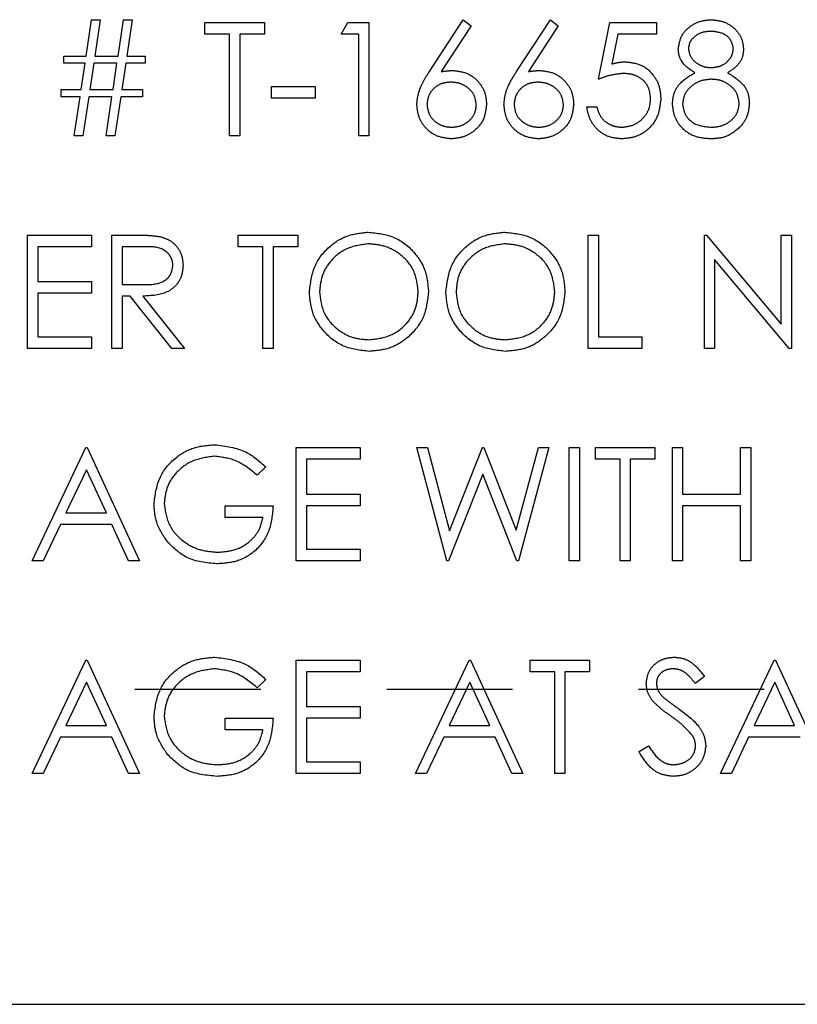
# Model space of a CAD drawing. Header units: inches. Extents: x 1880 to 2363, y -453 to -54.
# Tile 489 of 656: x 1902.986 to 1903.604, y -127.959 to -127.177. Entities that reach past the tile are written whole.
import ezdxf

# ---------------------------------------------------------------- set-up
doc = ezdxf.new("R2010")
doc.units = ezdxf.units.IN
doc.header["$LTSCALE"] = 0.5
doc.header["$MEASUREMENT"] = 0
doc.linetypes.add('HIDDEN', pattern=[0.225, 0.15, -0.075])
doc.layers.add('SID-M-H', color=4, linetype='HIDDEN')
doc.layers.add('SID-M-S', color=105, linetype='Continuous')

msp = doc.modelspace()

# ---------------------------------------------------------------- linework, layer by layer
at = {"layer": 'SID-M-H'}
for p, q in [((1903.03885, -127.20626), (1903.04318, -127.17741)), ((1903.04318, -127.17741), (1903.05014, -127.17741)), ((1903.05014, -127.17741), (1903.04581, -127.20626)), ((1903.06424, -127.20626), (1903.06857, -127.17741)), ((1903.06857, -127.17741), (1903.07553, -127.17741)), ((1903.07553, -127.17741), (1903.0712, -127.20626)), ((1903.13318, -127.17972), (1903.18049, -127.17972)), ((1903.13318, -127.18895), (1903.13318, -127.17972)), ((1903.18049, -127.17972), (1903.18049, -127.18895)), ((1903.24164, -127.18895), (1903.24693, -127.17972)), ((1903.24693, -127.17972), (1903.26357, -127.17972)), ((1903.26357, -127.17972), (1903.26357, -127.26972)), ((1903.3117, -127.21848), (1903.33857, -127.17741)), ((1903.34479, -127.1823), (1903.32101, -127.21866)), ((1903.33857, -127.17741), (1903.34479, -127.1823)), ((1903.38093, -127.21848), (1903.4078, -127.17741)), ((1903.41402, -127.1823), (1903.39024, -127.21866)), ((1903.4078, -127.17741), (1903.41402, -127.1823)), ((1903.44587, -127.22472), (1903.4551, -127.17972)), ((1903.4551, -127.17972), (1903.49203, -127.17972)), ((1903.49203, -127.17972), (1903.49203, -127.18895)), ((1903.1528, -127.18895), (1903.13318, -127.18895)), ((1903.1528, -127.26972), (1903.1528, -127.18895)), ((1903.16087, -127.18895), (1903.16087, -127.26972)), ((1903.18049, -127.18895), (1903.16087, -127.18895)), ((1903.25549, -127.18895), (1903.24164, -127.18895)), ((1903.25549, -127.26972), (1903.25549, -127.18895)), ((1903.46141, -127.18895), (1903.45656, -127.21262)), ((1903.49203, -127.18895), (1903.46141, -127.18895)), ((1903.02126, -127.20626), (1903.03885, -127.20626)), ((1903.02126, -127.21203), (1903.02126, -127.20626)), ((1903.04581, -127.20626), (1903.06424, -127.20626)), ((1903.0712, -127.20626), (1903.08587, -127.20626)), ((1903.08587, -127.20626), (1903.08587, -127.21203)), ((1903.03799, -127.21203), (1903.02126, -127.21203)), ((1903.03487, -127.2328), (1903.03799, -127.21203)), ((1903.04495, -127.21203), (1903.04185, -127.2328)), ((1903.06337, -127.21203), (1903.04495, -127.21203)), ((1903.06025, -127.2328), (1903.06337, -127.21203)), ((1903.07033, -127.21203), (1903.06723, -127.2328)), ((1903.08587, -127.21203), (1903.07033, -127.21203)), ((1903.18626, -127.23049), (1903.22087, -127.23049)), ((1903.18626, -127.23972), (1903.18626, -127.23049)), ((1903.22087, -127.23049), (1903.22087, -127.23972)), ((1903.01895, -127.23857), (1903.01895, -127.2328)), ((1903.01895, -127.2328), (1903.03487, -127.2328)), ((1903.034, -127.23857), (1903.01895, -127.23857)), ((1903.02934, -127.26972), (1903.034, -127.23857)), ((1903.04098, -127.23857), (1903.03631, -127.26972)), ((1903.05939, -127.23857), (1903.04098, -127.23857)), ((1903.04185, -127.2328), (1903.06025, -127.2328)), ((1903.05472, -127.26972), (1903.05939, -127.23857)), ((1903.06637, -127.23857), (1903.0617, -127.26972)), ((1903.08357, -127.23857), (1903.06637, -127.23857)), ((1903.06723, -127.2328), (1903.08357, -127.2328)), ((1903.08357, -127.2328), (1903.08357, -127.23857)), ((1903.22087, -127.23972), (1903.18626, -127.23972)), ((1903.43664, -127.24664), (1903.44472, -127.24664)), ((1903.03631, -127.26972), (1903.02934, -127.26972)), ((1903.0617, -127.26972), (1903.05472, -127.26972)), ((1903.16087, -127.26972), (1903.1528, -127.26972)), ((1903.26357, -127.26972), (1903.25549, -127.26972)), ((1902.99241, -127.34847), (1903.04318, -127.34847)), ((1902.99241, -127.43847), (1902.99241, -127.34847)), ((1903.04318, -127.34847), (1903.04318, -127.3577)), ((1903.05934, -127.34847), (1903.07735, -127.34847)), ((1903.05934, -127.43847), (1903.05934, -127.34847)), ((1903.15972, -127.34847), (1903.20703, -127.34847)), ((1903.15972, -127.3577), (1903.15972, -127.34847)), ((1903.20703, -127.34847), (1903.20703, -127.3577)), ((1903.4378, -127.34847), (1903.44587, -127.34847)), ((1903.4378, -127.43847), (1903.4378, -127.34847)), ((1903.44587, -127.34847), (1903.44587, -127.42924)), ((1903.5301, -127.34847), (1903.5318, -127.34847)), ((1903.5301, -127.43847), (1903.5301, -127.34847)), ((1903.5318, -127.34847), (1903.59126, -127.41931)), ((1903.59126, -127.34847), (1903.59934, -127.34847)), ((1903.59126, -127.41931), (1903.59126, -127.34847)), ((1903.59934, -127.34847), (1903.59934, -127.43847)), ((1903.00049, -127.3577), (1903.00049, -127.38539)), ((1903.04318, -127.3577), (1903.00049, -127.3577)), ((1903.08429, -127.3577), (1903.06741, -127.3577)), ((1903.06741, -127.3577), (1903.06741, -127.3877)), ((1903.17934, -127.3577), (1903.15972, -127.3577)), ((1903.17934, -127.43847), (1903.17934, -127.3577)), ((1903.18741, -127.3577), (1903.18741, -127.43847)), ((1903.20703, -127.3577), (1903.18741, -127.3577)), ((1903.5975, -127.43847), (1903.53818, -127.3678)), ((1903.53818, -127.3678), (1903.53818, -127.43847)), ((1903.00049, -127.38539), (1903.04318, -127.38539)), ((1903.04318, -127.38539), (1903.04318, -127.39463)), ((1903.00049, -127.39463), (1903.00049, -127.42924)), ((1903.04318, -127.39463), (1903.00049, -127.39463)), ((1903.06741, -127.3877), (1903.08389, -127.38783)), ((1903.06741, -127.39693), (1903.06741, -127.43847)), ((1903.07397, -127.39693), (1903.06741, -127.39693)), ((1903.10704, -127.43847), (1903.07397, -127.39693)), ((1903.08396, -127.39693), (1903.11703, -127.43847)), ((1903.00049, -127.42924), (1903.04318, -127.42924)), ((1903.04318, -127.42924), (1903.04318, -127.43847)), ((1903.44587, -127.42924), (1903.48049, -127.42924)), ((1903.48049, -127.42924), (1903.48049, -127.43847)), ((1903.04318, -127.43847), (1902.99241, -127.43847)), ((1903.06741, -127.43847), (1903.05934, -127.43847)), ((1903.11703, -127.43847), (1903.10704, -127.43847)), ((1903.18741, -127.43847), (1903.17934, -127.43847)), ((1903.48049, -127.43847), (1903.4378, -127.43847)), ((1903.53818, -127.43847), (1903.5301, -127.43847)), ((1903.59934, -127.43847), (1903.5975, -127.43847)), ((1902.99587, -127.60722), (1903.03857, -127.51722)), ((1903.03857, -127.51722), (1903.03972, -127.51722)), ((1903.03972, -127.51722), (1903.08126, -127.60722)), ((1903.20587, -127.51722), (1903.25664, -127.51722)), ((1903.20587, -127.60722), (1903.20587, -127.51722)), ((1903.25664, -127.51722), (1903.25664, -127.52645)), ((1903.32559, -127.60722), (1903.30164, -127.51722)), ((1903.30164, -127.51722), (1903.30999, -127.51722)), ((1903.30999, -127.51722), (1903.3276, -127.58323)), ((1903.3276, -127.58323), (1903.3538, -127.51722)), ((1903.3538, -127.51722), (1903.35497, -127.51722)), ((1903.35497, -127.51722), (1903.38068, -127.58277)), ((1903.38068, -127.58277), (1903.39839, -127.51722)), ((1903.40664, -127.51722), (1903.38238, -127.60722)), ((1903.39839, -127.51722), (1903.40664, -127.51722)), ((1903.4228, -127.51722), (1903.43087, -127.51722)), ((1903.4228, -127.60722), (1903.4228, -127.51722)), ((1903.43087, -127.51722), (1903.43087, -127.60722)), ((1903.44357, -127.52645), (1903.44357, -127.51722)), ((1903.44357, -127.51722), (1903.49087, -127.51722)), ((1903.49087, -127.51722), (1903.49087, -127.52645)), ((1903.50472, -127.51722), (1903.5128, -127.51722)), ((1903.50472, -127.60722), (1903.50472, -127.51722)), ((1903.5128, -127.51722), (1903.5128, -127.55414)), ((1903.55895, -127.51722), (1903.56703, -127.51722)), ((1903.55895, -127.55414), (1903.55895, -127.51722)), ((1903.56703, -127.51722), (1903.56703, -127.60722)), ((1903.25664, -127.52645), (1903.21395, -127.52645)), ((1903.21395, -127.52645), (1903.21395, -127.55414)), ((1903.46318, -127.52645), (1903.44357, -127.52645)), ((1903.46318, -127.60722), (1903.46318, -127.52645)), ((1903.47126, -127.52645), (1903.47126, -127.60722)), ((1903.49087, -127.52645), (1903.47126, -127.52645)), ((1903.03905, -127.53476), (1903.02275, -127.56914)), ((1903.05492, -127.56914), (1903.03905, -127.53476)), ((1903.18164, -127.53258), (1903.17472, -127.53914)), ((1903.35414, -127.53839), (1903.32674, -127.60722)), ((1903.38122, -127.60722), (1903.35414, -127.53839)), ((1903.21395, -127.55414), (1903.25664, -127.55414)), ((1903.25664, -127.55414), (1903.25664, -127.56338)), ((1903.5128, -127.55414), (1903.55895, -127.55414)), ((1903.14934, -127.56338), (1903.18741, -127.56338)), ((1903.14934, -127.57261), (1903.14934, -127.56338)), ((1903.21395, -127.56338), (1903.21395, -127.59799)), ((1903.25664, -127.56338), (1903.21395, -127.56338)), ((1903.5128, -127.56338), (1903.5128, -127.60722)), ((1903.55895, -127.56338), (1903.5128, -127.56338)), ((1903.55895, -127.60722), (1903.55895, -127.56338)), ((1903.02275, -127.56914), (1903.05492, -127.56914)), ((1903.17934, -127.57261), (1903.14934, -127.57261)), ((1903.01837, -127.57838), (1903.00469, -127.60722)), ((1903.05917, -127.57838), (1903.01837, -127.57838)), ((1903.07248, -127.60722), (1903.05917, -127.57838)), ((1903.21395, -127.59799), (1903.25664, -127.59799)), ((1903.25664, -127.59799), (1903.25664, -127.60722)), ((1903.00469, -127.60722), (1902.99587, -127.60722)), ((1903.08126, -127.60722), (1903.07248, -127.60722)), ((1903.25664, -127.60722), (1903.20587, -127.60722)), ((1903.32674, -127.60722), (1903.32559, -127.60722)), ((1903.38238, -127.60722), (1903.38122, -127.60722)), ((1903.43087, -127.60722), (1903.4228, -127.60722)), ((1903.47126, -127.60722), (1903.46318, -127.60722)), ((1903.5128, -127.60722), (1903.50472, -127.60722)), ((1903.56703, -127.60722), (1903.55895, -127.60722)), ((1902.99587, -127.77597), (1903.03857, -127.68597)), ((1903.03857, -127.68597), (1903.03972, -127.68597)), ((1903.03972, -127.68597), (1903.08126, -127.77597)), ((1903.20587, -127.68597), (1903.25664, -127.68597)), ((1903.20587, -127.77597), (1903.20587, -127.68597)), ((1903.25664, -127.68597), (1903.25664, -127.6952)), ((1903.30049, -127.77597), (1903.34318, -127.68597)), ((1903.34318, -127.68597), (1903.34434, -127.68597)), ((1903.34434, -127.68597), (1903.38587, -127.77597)), ((1903.39164, -127.6952), (1903.39164, -127.68597)), ((1903.39164, -127.68597), (1903.43895, -127.68597)), ((1903.43895, -127.68597), (1903.43895, -127.6952)), ((1903.5428, -127.77597), (1903.58549, -127.68597)), ((1903.58549, -127.68597), (1903.58664, -127.68597)), ((1903.58664, -127.68597), (1903.62818, -127.77597)), ((1903.25664, -127.6952), (1903.21395, -127.6952)), ((1903.21395, -127.6952), (1903.21395, -127.72289)), ((1903.41126, -127.6952), (1903.39164, -127.6952)), ((1903.41126, -127.77597), (1903.41126, -127.6952)), ((1903.43895, -127.6952), (1903.41934, -127.6952)), ((1903.41934, -127.6952), (1903.41934, -127.77597)), ((1903.5301, -127.6989), (1903.5228, -127.70443)), ((1903.03905, -127.70351), (1903.02275, -127.73789)), ((1903.05492, -127.73789), (1903.03905, -127.70351)), ((1903.18164, -127.70133), (1903.17472, -127.70789)), ((1903.34367, -127.70351), (1903.32737, -127.73789)), ((1903.35953, -127.73789), (1903.34367, -127.70351)), ((1903.58598, -127.70351), (1903.56968, -127.73789)), ((1903.60184, -127.73789), (1903.58598, -127.70351)), ((1910.17767, -127.70932), (1897.67767, -127.70932)), ((1903.21395, -127.72289), (1903.25664, -127.72289)), ((1903.25664, -127.72289), (1903.25664, -127.73213)), ((1903.02275, -127.73789), (1903.05492, -127.73789)), ((1903.14934, -127.74136), (1903.14934, -127.73213)), ((1903.14934, -127.73213), (1903.18741, -127.73213)), ((1903.21395, -127.73213), (1903.21395, -127.76674)), ((1903.25664, -127.73213), (1903.21395, -127.73213)), ((1903.32737, -127.73789), (1903.35953, -127.73789)), ((1903.56968, -127.73789), (1903.60184, -127.73789)), ((1903.17934, -127.74136), (1903.14934, -127.74136)), ((1903.01837, -127.74713), (1903.00469, -127.77597)), ((1903.05917, -127.74713), (1903.01837, -127.74713)), ((1903.07248, -127.77597), (1903.05917, -127.74713)), ((1903.32299, -127.74713), (1903.30931, -127.77597)), ((1903.36379, -127.74713), (1903.32299, -127.74713)), ((1903.37709, -127.77597), (1903.36379, -127.74713)), ((1903.47818, -127.75861), (1903.48579, -127.75405)), ((1903.5653, -127.74713), (1903.55161, -127.77597)), ((1903.6061, -127.74713), (1903.5653, -127.74713)), ((1903.21395, -127.76674), (1903.25664, -127.76674)), ((1903.25664, -127.76674), (1903.25664, -127.77597)), ((1903.00469, -127.77597), (1902.99587, -127.77597)), ((1903.08126, -127.77597), (1903.07248, -127.77597)), ((1903.25664, -127.77597), (1903.20587, -127.77597)), ((1903.30931, -127.77597), (1903.30049, -127.77597)), ((1903.38587, -127.77597), (1903.37709, -127.77597)), ((1903.41934, -127.77597), (1903.41126, -127.77597)), ((1903.55161, -127.77597), (1903.5428, -127.77597))]:
    msp.add_line(p, q, dxfattribs=at)
for points, knots in [([(1903.50934, -127.20051), (1903.50997, -127.19691), (1903.51125, -127.18969), (1903.51868, -127.18221), (1903.52715, -127.1781), (1903.53286, -127.17764), (1903.53571, -127.17741)], [0, 0, 0, 0, 0.278806, 0.558457, 0.77916, 1, 1, 1, 1]), ([(1903.53571, -127.17741), (1903.5393, -127.17781), (1903.54647, -127.1786), (1903.55489, -127.18454), (1903.56022, -127.19231), (1903.56091, -127.19795), (1903.56126, -127.20076)], [0, 0, 0, 0, 0.2799289, 0.5596229, 0.7799456, 1, 1, 1, 1]), ([(1903.53526, -127.18664), (1903.5329, -127.1868), (1903.52817, -127.18712), (1903.52238, -127.19044), (1903.51817, -127.19507), (1903.51767, -127.19878), (1903.51741, -127.20064)], [0, 0, 0, 0, 0.2806507, 0.5605655, 0.7806204, 1, 1, 1, 1]), ([(1903.55318, -127.20046), (1903.5527, -127.19814), (1903.55173, -127.1935), (1903.5451, -127.18752), (1903.53899, -127.18698), (1903.53526, -127.18664)], [0, 0, 0, 0, 0.278971, 0.559919, 1, 1, 1, 1]), ([(1903.52248, -127.21958), (1903.51861, -127.21702), (1903.51322, -127.21344), (1903.50979, -127.20587), (1903.50949, -127.2023), (1903.50934, -127.20051)], [0, 0, 0, 0, 0.557752, 0.778932, 1, 1, 1, 1]), ([(1903.51741, -127.20064), (1903.51792, -127.20302), (1903.51893, -127.20781), (1903.52427, -127.21234), (1903.52988, -127.21508), (1903.53368, -127.21535), (1903.53559, -127.21549)], [0, 0, 0, 0, 0.277721, 0.558224, 0.779072, 1, 1, 1, 1]), ([(1903.53559, -127.21549), (1903.53797, -127.21524), (1903.54274, -127.21473), (1903.54852, -127.21108), (1903.5523, -127.20605), (1903.55289, -127.20232), (1903.55318, -127.20046)], [0, 0, 0, 0, 0.280237, 0.560145, 0.780435, 1, 1, 1, 1]), ([(1903.56126, -127.20076), (1903.56106, -127.20301), (1903.56065, -127.20749), (1903.55638, -127.21459), (1903.55147, -127.21769), (1903.54848, -127.21958)], [0, 0, 0, 0, 0.280159, 0.560243, 1, 1, 1, 1]), ([(1903.45656, -127.21262), (1903.45851, -127.21209), (1903.46199, -127.21113), (1903.46558, -127.21095), (1903.46717, -127.21088)], [0, 0, 0, 0, 0.560064, 1, 1, 1, 1]), ([(1903.46717, -127.21088), (1903.47147, -127.21133), (1903.48007, -127.21224), (1903.48953, -127.22035), (1903.4948, -127.2302), (1903.49526, -127.23694), (1903.49549, -127.24032)], [0, 0, 0, 0, 0.279688, 0.559025, 0.779292, 1, 1, 1, 1]), ([(1903.30164, -127.24463), (1903.30196, -127.24141), (1903.30249, -127.2361), (1903.30534, -127.22924), (1903.30831, -127.22374), (1903.31057, -127.22024), (1903.3117, -127.21848)], [0, 0, 0, 0, 0.3393742, 0.5594856, 0.7797313, 1, 1, 1, 1]), ([(1903.32101, -127.21866), (1903.32274, -127.21839), (1903.32583, -127.21791), (1903.32895, -127.21783), (1903.33033, -127.2178)], [0, 0, 0, 0, 0.55991, 1, 1, 1, 1]), ([(1903.33033, -127.2178), (1903.33427, -127.21825), (1903.34216, -127.21915), (1903.35093, -127.22637), (1903.35625, -127.23517), (1903.35677, -127.24136), (1903.35703, -127.24446)], [0, 0, 0, 0, 0.279638, 0.559326, 0.779527, 1, 1, 1, 1]), ([(1903.37087, -127.24463), (1903.37119, -127.24141), (1903.37172, -127.2361), (1903.37457, -127.22924), (1903.37754, -127.22374), (1903.3798, -127.22024), (1903.38093, -127.21848)], [0, 0, 0, 0, 0.339374, 0.559486, 0.779731, 1, 1, 1, 1]), ([(1903.39024, -127.21866), (1903.39197, -127.21839), (1903.39506, -127.21791), (1903.39818, -127.21783), (1903.39956, -127.2178)], [0, 0, 0, 0, 0.55991, 1, 1, 1, 1]), ([(1903.39956, -127.2178), (1903.4035, -127.21825), (1903.41139, -127.21915), (1903.42016, -127.22637), (1903.42548, -127.23517), (1903.426, -127.24136), (1903.42626, -127.24446)], [0, 0, 0, 0, 0.279638, 0.559326, 0.779527, 1, 1, 1, 1]), ([(1903.46571, -127.22011), (1903.46189, -127.2205), (1903.45508, -127.22121), (1903.44869, -127.22365), (1903.44587, -127.22472)], [0, 0, 0, 0, 0.559416, 1, 1, 1, 1]), ([(1903.48741, -127.23997), (1903.48708, -127.23686), (1903.48641, -127.23064), (1903.48035, -127.22388), (1903.47301, -127.22053), (1903.46814, -127.22025), (1903.46571, -127.22011)], [0, 0, 0, 0, 0.279539, 0.558617, 0.779047, 1, 1, 1, 1]), ([(1903.50472, -127.24425), (1903.50502, -127.24124), (1903.50561, -127.23523), (1903.51165, -127.2259), (1903.51837, -127.22198), (1903.52248, -127.21958)], [0, 0, 0, 0, 0.279987, 0.559901, 1, 1, 1, 1]), ([(1903.54848, -127.21958), (1903.55358, -127.22267), (1903.56069, -127.22699), (1903.56535, -127.23662), (1903.5657, -127.24121), (1903.56587, -127.24351)], [0, 0, 0, 0, 0.558271, 0.779089, 1, 1, 1, 1]), ([(1903.32863, -127.22703), (1903.32589, -127.22726), (1903.32041, -127.22773), (1903.31413, -127.23247), (1903.31031, -127.23851), (1903.30992, -127.2428), (1903.30972, -127.24495)], [0, 0, 0, 0, 0.280127, 0.559515, 0.779719, 1, 1, 1, 1]), ([(1903.34895, -127.24495), (1903.34853, -127.24213), (1903.3477, -127.23648), (1903.3418, -127.23079), (1903.33529, -127.2275), (1903.33085, -127.22719), (1903.32863, -127.22703)], [0, 0, 0, 0, 0.278754, 0.558605, 0.779147, 1, 1, 1, 1]), ([(1903.39786, -127.22703), (1903.39512, -127.22726), (1903.38964, -127.22773), (1903.38336, -127.23247), (1903.37954, -127.23851), (1903.37915, -127.2428), (1903.37895, -127.24495)], [0, 0, 0, 0, 0.280127, 0.559515, 0.779719, 1, 1, 1, 1]), ([(1903.41818, -127.24495), (1903.41777, -127.24213), (1903.41693, -127.23648), (1903.41103, -127.23079), (1903.40452, -127.2275), (1903.40008, -127.22719), (1903.39786, -127.22703)], [0, 0, 0, 0, 0.278754, 0.558605, 0.779147, 1, 1, 1, 1]), ([(1903.53578, -127.22472), (1903.53262, -127.22499), (1903.5263, -127.22553), (1903.51885, -127.23057), (1903.51371, -127.23708), (1903.5131, -127.24204), (1903.5128, -127.24452)], [0, 0, 0, 0, 0.280283, 0.560138, 0.780298, 1, 1, 1, 1]), ([(1903.5578, -127.24367), (1903.55727, -127.24068), (1903.55621, -127.23469), (1903.54982, -127.22875), (1903.54288, -127.22522), (1903.53815, -127.22489), (1903.53578, -127.22472)], [0, 0, 0, 0, 0.278303, 0.558509, 0.779146, 1, 1, 1, 1]), ([(1903.3289, -127.27203), (1903.32488, -127.27155), (1903.31683, -127.27058), (1903.30774, -127.26327), (1903.30258, -127.2541), (1903.30196, -127.24778), (1903.30164, -127.24463)], [0, 0, 0, 0, 0.27967, 0.559085, 0.779558, 1, 1, 1, 1]), ([(1903.30972, -127.24495), (1903.31011, -127.24771), (1903.31088, -127.25325), (1903.3165, -127.25896), (1903.32282, -127.2623), (1903.32716, -127.26263), (1903.32934, -127.2628)], [0, 0, 0, 0, 0.279059, 0.5588204, 0.7793034, 1, 1, 1, 1]), ([(1903.35703, -127.24446), (1903.35656, -127.24858), (1903.35563, -127.25682), (1903.34795, -127.26594), (1903.33858, -127.27112), (1903.33213, -127.27173), (1903.3289, -127.27203)], [0, 0, 0, 0, 0.279631, 0.55896, 0.779478, 1, 1, 1, 1]), ([(1903.32934, -127.2628), (1903.3321, -127.26252), (1903.33763, -127.26197), (1903.34404, -127.25736), (1903.34827, -127.25147), (1903.34872, -127.24712), (1903.34895, -127.24495)], [0, 0, 0, 0, 0.280018, 0.559853, 0.779987, 1, 1, 1, 1]), ([(1903.39813, -127.27203), (1903.39411, -127.27155), (1903.38606, -127.27058), (1903.37697, -127.26327), (1903.37181, -127.2541), (1903.37119, -127.24778), (1903.37087, -127.24463)], [0, 0, 0, 0, 0.27967, 0.559085, 0.779558, 1, 1, 1, 1]), ([(1903.37895, -127.24495), (1903.37934, -127.24771), (1903.38011, -127.25325), (1903.38573, -127.25896), (1903.39205, -127.2623), (1903.39639, -127.26263), (1903.39857, -127.2628)], [0, 0, 0, 0, 0.279059, 0.5588204, 0.7793034, 1, 1, 1, 1]), ([(1903.42626, -127.24446), (1903.42579, -127.24858), (1903.42486, -127.25682), (1903.41718, -127.26594), (1903.40781, -127.27112), (1903.40136, -127.27173), (1903.39813, -127.27203)], [0, 0, 0, 0, 0.279631, 0.55896, 0.779478, 1, 1, 1, 1]), ([(1903.39857, -127.2628), (1903.40133, -127.26252), (1903.40686, -127.26197), (1903.41327, -127.25736), (1903.4175, -127.25147), (1903.41795, -127.24712), (1903.41818, -127.24495)], [0, 0, 0, 0, 0.280018, 0.559853, 0.779987, 1, 1, 1, 1]), ([(1903.4641, -127.27203), (1903.46024, -127.27163), (1903.45253, -127.27085), (1903.44381, -127.26396), (1903.43841, -127.25556), (1903.43723, -127.24962), (1903.43664, -127.24664)], [0, 0, 0, 0, 0.279625, 0.559019, 0.77938, 1, 1, 1, 1]), ([(1903.44472, -127.24664), (1903.44542, -127.24919), (1903.44681, -127.25426), (1903.4523, -127.25941), (1903.45843, -127.26227), (1903.46252, -127.26262), (1903.46457, -127.2628)], [0, 0, 0, 0, 0.28005, 0.559166, 0.779583, 1, 1, 1, 1]), ([(1903.49549, -127.24032), (1903.49496, -127.24499), (1903.49391, -127.25432), (1903.48582, -127.26517), (1903.47513, -127.27119), (1903.46778, -127.27175), (1903.4641, -127.27203)], [0, 0, 0, 0, 0.279864, 0.559271, 0.779424, 1, 1, 1, 1]), ([(1903.46457, -127.2628), (1903.46794, -127.2624), (1903.47469, -127.26161), (1903.4822, -127.25546), (1903.48678, -127.24793), (1903.4872, -127.24263), (1903.48741, -127.23997)], [0, 0, 0, 0, 0.279617, 0.559357, 0.779559, 1, 1, 1, 1]), ([(1903.53517, -127.27203), (1903.53082, -127.27176), (1903.52213, -127.27121), (1903.51199, -127.26392), (1903.50588, -127.25441), (1903.50511, -127.24763), (1903.50472, -127.24425)], [0, 0, 0, 0, 0.280545, 0.559269, 0.779816, 1, 1, 1, 1]), ([(1903.5128, -127.24452), (1903.5133, -127.24752), (1903.51432, -127.25353), (1903.52264, -127.26146), (1903.53048, -127.26229), (1903.53526, -127.2628)], [0, 0, 0, 0, 0.279833, 0.560198, 1, 1, 1, 1]), ([(1903.53526, -127.2628), (1903.53836, -127.26259), (1903.54455, -127.26216), (1903.55201, -127.25744), (1903.55692, -127.25095), (1903.55751, -127.24609), (1903.5578, -127.24367)], [0, 0, 0, 0, 0.280602, 0.559962, 0.78018, 1, 1, 1, 1]), ([(1903.56587, -127.24351), (1903.56551, -127.24734), (1903.56486, -127.25419), (1903.56083, -127.25971), (1903.55906, -127.26215)], [0, 0, 0, 0, 0.559346, 1, 1, 1, 1]), ([(1903.55906, -127.26215), (1903.55518, -127.26545), (1903.54822, -127.27136), (1903.53917, -127.27182), (1903.53517, -127.27203)], [0, 0, 0, 0, 0.557758, 1, 1, 1, 1]), ([(1903.21626, -127.39387), (1903.21709, -127.38692), (1903.21875, -127.37304), (1903.23107, -127.35722), (1903.24662, -127.3478), (1903.25753, -127.34671), (1903.26299, -127.34616)], [0, 0, 0, 0, 0.279731, 0.559327, 0.77968, 1, 1, 1, 1]), ([(1903.26299, -127.34616), (1903.27004, -127.3469), (1903.28414, -127.34838), (1903.29991, -127.36116), (1903.30948, -127.37684), (1903.31041, -127.3879), (1903.31087, -127.39344)], [0, 0, 0, 0, 0.2797673, 0.5593585, 0.7795711, 1, 1, 1, 1]), ([(1903.32472, -127.39387), (1903.32555, -127.38692), (1903.32721, -127.37304), (1903.33953, -127.35722), (1903.35508, -127.3478), (1903.36599, -127.34671), (1903.37145, -127.34616)], [0, 0, 0, 0, 0.279731, 0.559327, 0.77968, 1, 1, 1, 1]), ([(1903.37145, -127.34616), (1903.3785, -127.3469), (1903.3926, -127.34838), (1903.40837, -127.36116), (1903.41795, -127.37684), (1903.41887, -127.3879), (1903.41934, -127.39344)], [0, 0, 0, 0, 0.279767, 0.559358, 0.779571, 1, 1, 1, 1]), ([(1903.07735, -127.34847), (1903.08117, -127.34846), (1903.08799, -127.34844), (1903.09476, -127.34931), (1903.09774, -127.3497)], [0, 0, 0, 0, 0.56024, 1, 1, 1, 1]), ([(1903.09774, -127.3497), (1903.10056, -127.35063), (1903.10621, -127.35251), (1903.11215, -127.35857), (1903.11543, -127.36556), (1903.11572, -127.37021), (1903.11587, -127.37254)], [0, 0, 0, 0, 0.279797, 0.5595, 0.779626, 1, 1, 1, 1]), ([(1903.26339, -127.35539), (1903.2577, -127.35613), (1903.24634, -127.35761), (1903.23334, -127.36763), (1903.22556, -127.38038), (1903.22474, -127.38935), (1903.22434, -127.39383)], [0, 0, 0, 0, 0.279627, 0.55935, 0.77963, 1, 1, 1, 1]), ([(1903.3028, -127.39342), (1903.30211, -127.3877), (1903.30072, -127.37628), (1903.28977, -127.36388), (1903.2768, -127.35672), (1903.26786, -127.35584), (1903.26339, -127.35539)], [0, 0, 0, 0, 0.279468, 0.55887, 0.779516, 1, 1, 1, 1]), ([(1903.37185, -127.35539), (1903.36617, -127.35613), (1903.3548, -127.35761), (1903.3418, -127.36763), (1903.33402, -127.38038), (1903.33321, -127.38935), (1903.3328, -127.39383)], [0, 0, 0, 0, 0.279627, 0.55935, 0.77963, 1, 1, 1, 1]), ([(1903.41126, -127.39342), (1903.41057, -127.3877), (1903.40918, -127.37628), (1903.39823, -127.36388), (1903.38526, -127.35672), (1903.37632, -127.35584), (1903.37185, -127.35539)], [0, 0, 0, 0, 0.279468, 0.55887, 0.779516, 1, 1, 1, 1]), ([(1903.1078, -127.37252), (1903.1077, -127.3712), (1903.1075, -127.36857), (1903.10571, -127.36497), (1903.10318, -127.36193), (1903.09651, -127.35753), (1903.08972, -127.35762), (1903.08429, -127.3577)], [0, 0, 0, 0, 0.1253074, 0.250617, 0.3759543, 0.5012806, 1, 1, 1, 1]), ([(1903.08389, -127.38783), (1903.08942, -127.38781), (1903.09634, -127.38779), (1903.10316, -127.3834), (1903.10673, -127.37926), (1903.10737, -127.37521), (1903.1078, -127.37252)], [0, 0, 0, 0, 0.499827, 0.625498, 0.751208, 1, 1, 1, 1]), ([(1903.11587, -127.37254), (1903.11564, -127.37539), (1903.11517, -127.38108), (1903.11072, -127.38864), (1903.10057, -127.3962), (1903.09081, -127.39663), (1903.08396, -127.39693)], [0, 0, 0, 0, 0.18712, 0.373979, 0.560911, 1, 1, 1, 1]), ([(1903.26371, -127.44078), (1903.25674, -127.44001), (1903.24279, -127.43846), (1903.22727, -127.42574), (1903.21771, -127.41029), (1903.21674, -127.39934), (1903.21626, -127.39387)], [0, 0, 0, 0, 0.279663, 0.559354, 0.779636, 1, 1, 1, 1]), ([(1903.22434, -127.39383), (1903.22502, -127.3995), (1903.2264, -127.41085), (1903.23728, -127.42308), (1903.25003, -127.43045), (1903.25893, -127.43118), (1903.26339, -127.43155)], [0, 0, 0, 0, 0.279416, 0.559077, 0.779478, 1, 1, 1, 1]), ([(1903.26339, -127.43155), (1903.2691, -127.4309), (1903.28053, -127.4296), (1903.29377, -127.41974), (1903.30156, -127.40691), (1903.30238, -127.39792), (1903.3028, -127.39342)], [0, 0, 0, 0, 0.2798297, 0.559389, 0.7796538, 1, 1, 1, 1]), ([(1903.31087, -127.39344), (1903.31008, -127.40042), (1903.3085, -127.41439), (1903.29568, -127.42987), (1903.28016, -127.43938), (1903.2692, -127.44031), (1903.26371, -127.44078)], [0, 0, 0, 0, 0.27963, 0.559343, 0.779597, 1, 1, 1, 1]), ([(1903.37217, -127.44078), (1903.3652, -127.44001), (1903.35125, -127.43846), (1903.33573, -127.42574), (1903.32617, -127.41029), (1903.3252, -127.39934), (1903.32472, -127.39387)], [0, 0, 0, 0, 0.279663, 0.559354, 0.779636, 1, 1, 1, 1]), ([(1903.3328, -127.39383), (1903.33349, -127.3995), (1903.33486, -127.41085), (1903.34574, -127.42308), (1903.35849, -127.43045), (1903.36739, -127.43118), (1903.37185, -127.43155)], [0, 0, 0, 0, 0.279416, 0.559077, 0.779478, 1, 1, 1, 1]), ([(1903.37185, -127.43155), (1903.37756, -127.4309), (1903.38899, -127.4296), (1903.40223, -127.41974), (1903.41002, -127.40691), (1903.41084, -127.39792), (1903.41126, -127.39342)], [0, 0, 0, 0, 0.27983, 0.559389, 0.779654, 1, 1, 1, 1]), ([(1903.41934, -127.39344), (1903.41854, -127.40042), (1903.41696, -127.41439), (1903.40414, -127.42987), (1903.38863, -127.43938), (1903.37766, -127.44031), (1903.37217, -127.44078)], [0, 0, 0, 0, 0.2796304, 0.5593429, 0.7795972, 1, 1, 1, 1]), ([(1903.0928, -127.56219), (1903.09368, -127.55513), (1903.09546, -127.54103), (1903.10841, -127.5252), (1903.12455, -127.51625), (1903.13565, -127.51536), (1903.1412, -127.51491)], [0, 0, 0, 0, 0.27959, 0.559072, 0.779411, 1, 1, 1, 1]), ([(1903.1412, -127.51491), (1903.14977, -127.51598), (1903.1651, -127.51789), (1903.17658, -127.52808), (1903.18164, -127.53258)], [0, 0, 0, 0, 0.558579, 1, 1, 1, 1]), ([(1903.14093, -127.52414), (1903.13524, -127.52484), (1903.12386, -127.52622), (1903.11056, -127.53583), (1903.10239, -127.54839), (1903.10138, -127.55735), (1903.10087, -127.56183)], [0, 0, 0, 0, 0.279847, 0.559555, 0.779847, 1, 1, 1, 1]), ([(1903.17472, -127.53914), (1903.16916, -127.53457), (1903.15922, -127.52639), (1903.14652, -127.52483), (1903.14093, -127.52414)], [0, 0, 0, 0, 0.5598397, 1, 1, 1, 1]), ([(1903.10383, -127.59251), (1903.10028, -127.58736), (1903.09393, -127.57816), (1903.09314, -127.56707), (1903.0928, -127.56219)], [0, 0, 0, 0, 0.559317, 1, 1, 1, 1]), ([(1903.10087, -127.56183), (1903.10179, -127.56777), (1903.10364, -127.57968), (1903.11558, -127.59226), (1903.12946, -127.59918), (1903.13884, -127.59993), (1903.14353, -127.6003)], [0, 0, 0, 0, 0.279061, 0.558584, 0.779236, 1, 1, 1, 1]), ([(1903.18741, -127.56338), (1903.18686, -127.57017), (1903.18575, -127.58373), (1903.17436, -127.59978), (1903.15881, -127.60844), (1903.14816, -127.60917), (1903.14283, -127.60953)], [0, 0, 0, 0, 0.280351, 0.559367, 0.779371, 1, 1, 1, 1]), ([(1903.14353, -127.6003), (1903.14817, -127.59994), (1903.15745, -127.59923), (1903.16886, -127.59254), (1903.17675, -127.58329), (1903.17847, -127.57617), (1903.17934, -127.57261)], [0, 0, 0, 0, 0.280254, 0.559912, 0.779941, 1, 1, 1, 1]), ([(1903.14283, -127.60953), (1903.13442, -127.60876), (1903.1194, -127.60739), (1903.10859, -127.59706), (1903.10383, -127.59251)], [0, 0, 0, 0, 0.559617, 1, 1, 1, 1]), ([(1903.0928, -127.73094), (1903.09368, -127.72388), (1903.09546, -127.70978), (1903.10841, -127.69395), (1903.12455, -127.685), (1903.13565, -127.68411), (1903.1412, -127.68366)], [0, 0, 0, 0, 0.27959, 0.559072, 0.779411, 1, 1, 1, 1]), ([(1903.1412, -127.68366), (1903.14977, -127.68473), (1903.1651, -127.68664), (1903.17658, -127.69683), (1903.18164, -127.70133)], [0, 0, 0, 0, 0.558579, 1, 1, 1, 1]), ([(1903.48395, -127.70467), (1903.48434, -127.70147), (1903.48512, -127.69508), (1903.49127, -127.68815), (1903.49862, -127.68431), (1903.50362, -127.68388), (1903.50613, -127.68366)], [0, 0, 0, 0, 0.2795526, 0.5587984, 0.7793777, 1, 1, 1, 1]), ([(1903.50613, -127.68366), (1903.5089, -127.68393), (1903.51444, -127.68448), (1903.52311, -127.68977), (1903.52745, -127.69544), (1903.5301, -127.6989)], [0, 0, 0, 0, 0.27975, 0.559501, 1, 1, 1, 1]), ([(1903.14093, -127.69289), (1903.13524, -127.69359), (1903.12386, -127.69497), (1903.11056, -127.70458), (1903.10239, -127.71714), (1903.10138, -127.7261), (1903.10087, -127.73058)], [0, 0, 0, 0, 0.279847, 0.559555, 0.779847, 1, 1, 1, 1]), ([(1903.17472, -127.70789), (1903.16916, -127.70332), (1903.15922, -127.69514), (1903.14652, -127.69358), (1903.14093, -127.69289)], [0, 0, 0, 0, 0.55984, 1, 1, 1, 1]), ([(1903.50522, -127.69289), (1903.5034, -127.69304), (1903.49975, -127.69332), (1903.49535, -127.69612), (1903.49247, -127.69998), (1903.49217, -127.70285), (1903.49203, -127.70429)], [0, 0, 0, 0, 0.280274, 0.559931, 0.77992, 1, 1, 1, 1]), ([(1903.5228, -127.70443), (1903.52125, -127.7025), (1903.51869, -127.69931), (1903.51446, -127.69546), (1903.51005, -127.69327), (1903.50683, -127.69302), (1903.50522, -127.69289)], [0, 0, 0, 0, 0.340409, 0.560482, 0.78018, 1, 1, 1, 1]), ([(1903.48898, -127.71837), (1903.48739, -127.71604), (1903.48456, -127.71187), (1903.48414, -127.70687), (1903.48395, -127.70467)], [0, 0, 0, 0, 0.55984, 1, 1, 1, 1]), ([(1903.49203, -127.70429), (1903.49213, -127.70555), (1903.49234, -127.70806), (1903.49429, -127.7122), (1903.49657, -127.71451), (1903.49796, -127.71592)], [0, 0, 0, 0, 0.279946, 0.559774, 1, 1, 1, 1]), ([(1903.50373, -127.73061), (1903.50079, -127.72854), (1903.49556, -127.72484), (1903.49099, -127.72034), (1903.48898, -127.71837)], [0, 0, 0, 0, 0.5604127, 1, 1, 1, 1]), ([(1903.49796, -127.71592), (1903.50018, -127.71764), (1903.50414, -127.72072), (1903.50825, -127.72361), (1903.51006, -127.72488)], [0, 0, 0, 0, 0.559906, 1, 1, 1, 1]), ([(1903.10383, -127.76126), (1903.10028, -127.75611), (1903.09393, -127.74691), (1903.09314, -127.73582), (1903.0928, -127.73094)], [0, 0, 0, 0, 0.559317, 1, 1, 1, 1]), ([(1903.10087, -127.73058), (1903.10179, -127.73652), (1903.10364, -127.74843), (1903.11558, -127.76101), (1903.12946, -127.76793), (1903.13884, -127.76868), (1903.14353, -127.76905)], [0, 0, 0, 0, 0.279061, 0.558584, 0.779236, 1, 1, 1, 1]), ([(1903.51995, -127.74496), (1903.51718, -127.742), (1903.51222, -127.73669), (1903.50633, -127.73247), (1903.50373, -127.73061)], [0, 0, 0, 0, 0.559496, 1, 1, 1, 1]), ([(1903.51006, -127.72488), (1903.5157, -127.72906), (1903.52356, -127.73488), (1903.53025, -127.74571), (1903.53092, -127.75119), (1903.53126, -127.75392)], [0, 0, 0, 0, 0.560115, 0.780284, 1, 1, 1, 1]), ([(1903.18741, -127.73213), (1903.18686, -127.73892), (1903.18575, -127.75248), (1903.17436, -127.76853), (1903.15881, -127.77719), (1903.14816, -127.77792), (1903.14283, -127.77828)], [0, 0, 0, 0, 0.280351, 0.559367, 0.779371, 1, 1, 1, 1]), ([(1903.14353, -127.76905), (1903.14817, -127.76869), (1903.15745, -127.76798), (1903.16886, -127.76129), (1903.17675, -127.75204), (1903.17847, -127.74492), (1903.17934, -127.74136)], [0, 0, 0, 0, 0.280254, 0.559912, 0.779941, 1, 1, 1, 1]), ([(1903.52318, -127.7538), (1903.52296, -127.752), (1903.52256, -127.7488), (1903.52075, -127.74614), (1903.51995, -127.74496)], [0, 0, 0, 0, 0.55899, 1, 1, 1, 1]), ([(1903.48579, -127.75405), (1903.48846, -127.75816), (1903.49219, -127.76389), (1903.49982, -127.76845), (1903.50364, -127.76885), (1903.50555, -127.76905)], [0, 0, 0, 0, 0.559321, 0.779782, 1, 1, 1, 1]), ([(1903.50555, -127.76905), (1903.50797, -127.76881), (1903.5128, -127.76832), (1903.51871, -127.76468), (1903.52247, -127.7595), (1903.52294, -127.7557), (1903.52318, -127.7538)], [0, 0, 0, 0, 0.280276, 0.560148, 0.780153, 1, 1, 1, 1]), ([(1903.53126, -127.75392), (1903.53076, -127.7576), (1903.52975, -127.76498), (1903.52255, -127.77282), (1903.51424, -127.77758), (1903.50845, -127.77805), (1903.50555, -127.77828)], [0, 0, 0, 0, 0.279183, 0.559085, 0.779446, 1, 1, 1, 1]), ([(1903.14283, -127.77828), (1903.13442, -127.77751), (1903.1194, -127.77614), (1903.10859, -127.76581), (1903.10383, -127.76126)], [0, 0, 0, 0, 0.559617, 1, 1, 1, 1]), ([(1903.50555, -127.77828), (1903.50222, -127.77795), (1903.49556, -127.77728), (1903.4853, -127.7705), (1903.48088, -127.76312), (1903.47818, -127.75861)], [0, 0, 0, 0, 0.27988, 0.559666, 1, 1, 1, 1])]:
    msp.add_open_spline(points, degree=3, knots=knots, dxfattribs=at)
at = {"layer": 'SID-M-S'}
msp.add_line((1897.67767, -127.95932), (1910.17767, -127.95932), dxfattribs=at)

doc.saveas('drawing.dxf')
